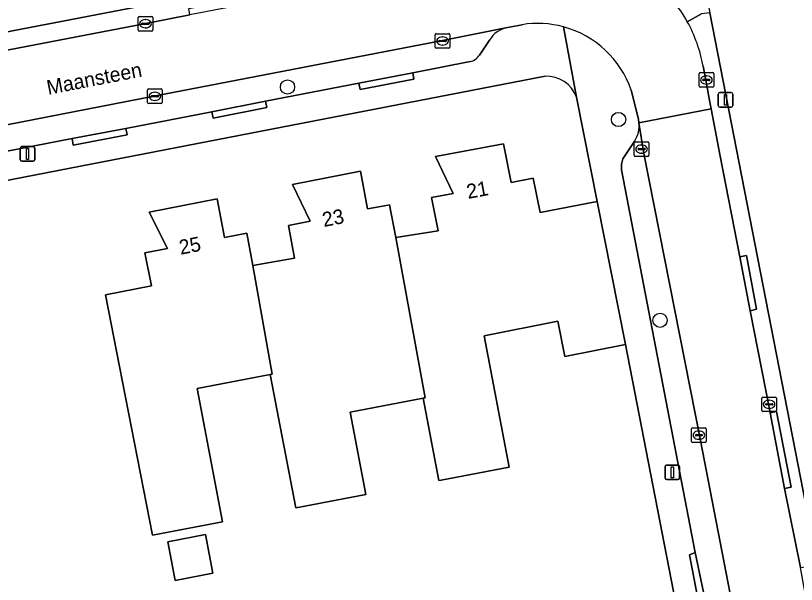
# Model space of a CAD drawing. Extents: x 159626 to 160723, y 388173 to 389416.
# Drawn here: x 160533.6 to 160587.1, y 388543.7 to 388582.7 of the extents above; entities that cross this region are included whole.
import ezdxf

# ---------------------------------------------------------------- set-up
doc = ezdxf.new("R2010")
doc.units = 0
for name, color, linetype in [('IMGEO_Boom', 7, 'Continuous'), ('IMGEO_Erf', 7, 'Continuous'), ('IMGEO_Kolk', 7, 'Continuous'), ('IMGEO_Lichtmast', 7, 'Continuous'), ('IMGEO_Muur', 7, 'Continuous'), ('IMGEO_Openbare_ruimte_label', 7, 'Continuous'), ('IMGEO_Pand', 7, 'Continuous'), ('IMGEO_Pand_nummerreeks', 7, 'Continuous'), ('IMGEO_Parkeervlak_open', 7, 'Continuous'), ('IMGEO_Rijbaan_lokaal_open', 7, 'Continuous'), ('IMGEO_Voetpad_open', 7, 'Continuous')]:
    doc.layers.add(name, color=color, linetype=linetype)

msp = doc.modelspace()

# ---------------------------------------------------------------- linework, layer by layer
at = {"layer": 'IMGEO_Boom'}
for centre in [(160552.258, 388577.851), (160574.955, 388575.622), (160577.803, 388561.855)]:
    msp.add_circle(centre, 0.489, dxfattribs=at)
at = {"layer": 'IMGEO_Erf'}
for points in [[(160571.941, 388620.243), (160573.404, 388612.468), (160576.301, 388597.7), (160578.267, 388598.087), (160579.735, 388590.555), (160581.22, 388582.936), (160591.083, 388532.318)], [(160502.084, 388575.689), (160503.399, 388575.942), (160568.027, 388588.388)], [(160569.922, 388578.595), (160538.061, 388572.423), (160516.974, 388568.337), (160505.31, 388566.078), (160503.985, 388565.821)], [(160575.431, 388560.2), (160571.261, 388559.375), (160570.784, 388561.789), (160565.734, 388560.79), (160567.454, 388551.783), (160562.787, 388550.892), (160562.64, 388550.864), (160561.561, 388556.513), (160556.551, 388555.556), (160557.63, 388549.907), (160552.964, 388549.015), (160552.817, 388548.987), (160551.07, 388558.133), (160546.06, 388557.176), (160547.807, 388548.03), (160542.994, 388547.111), (160540.745, 388558.685), (160539.782, 388563.591), (160542.922, 388564.207), (160542.48, 388566.474), (160544.019, 388566.78), (160542.781, 388569.263), (160547.422, 388570.181), (160547.939, 388567.529), (160549.359, 388567.799), (160549.47, 388567.82), (160549.877, 388565.617), (160552.747, 388566.119), (160552.335, 388568.354), (160553.805, 388568.657), (160552.595, 388571.166), (160557.254, 388572.079), (160557.75, 388569.496), (160559.151, 388569.757), (160559.25, 388569.775), (160559.681, 388567.529), (160562.595, 388567.988), (160562.122, 388570.274), (160563.624, 388570.559), (160562.4, 388573.091), (160567.056, 388573.966), (160567.601, 388571.305), (160569.108, 388571.603), (160569.576, 388569.236), (160573.491, 388570.01), (160572.067, 388577.156)], [(160502.621, 388563.282), (160514.352, 388502.517), (160514.804, 388500), (160514.837, 388499.752), (160514.87, 388499.48), (160514.947, 388498.75), (160515.011, 388497.924), (160515.036, 388497.776), (160515.039, 388497.412), (160515.064, 388496.686), (160547.147, 388498.751), (160547.056, 388500), (160546.848, 388502.833), (160549.949, 388503.059), (160550.156, 388500), (160550.227, 388498.953), (160566.61, 388500), (160586.904, 388501.297), (160586.847, 388501.516), (160585.335, 388509.255), (160575.431, 388560.2)]]:
    msp.add_lwpolyline(points, dxfattribs=at)
msp.add_lwpolyline([(160544.048, 388546.666), (160546.634, 388547.159), (160547.141, 388544.504), (160544.555, 388544.01)], close=True, dxfattribs=at)
msp.add_arc((160570.008, 388576.405), 2.192, 20.0434, 92.2442, dxfattribs=at)
at = {"layer": 'IMGEO_Kolk'}
for p, q in [((160542.018, 388581.767), (160542.018, 388582.619)), ((160542.093, 388582.693), (160542.945, 388582.693)), ((160543.019, 388582.619), (160543.019, 388581.767)), ((160542.277, 388582.187), (160542.277, 388582.199)), ((160542.715, 388582.15), (160542.317, 388582.15)), ((160542.32, 388582.236), (160542.718, 388582.236)), ((160542.506, 388582.473), (160542.531, 388582.473)), ((160542.761, 388582.199), (160542.761, 388582.187)), ((160542.945, 388581.693), (160542.093, 388581.693)), ((160542.529, 388581.913), (160542.504, 388581.913)), ((160562.384, 388580.585), (160562.384, 388581.437)), ((160562.459, 388581.511), (160563.311, 388581.511)), ((160563.385, 388581.437), (160563.385, 388580.585)), ((160562.643, 388581.005), (160562.643, 388581.017)), ((160563.081, 388580.968), (160562.683, 388580.968)), ((160562.686, 388581.054), (160563.084, 388581.054)), ((160562.872, 388581.291), (160562.897, 388581.291)), ((160563.127, 388581.017), (160563.127, 388581.005)), ((160563.311, 388580.511), (160562.459, 388580.511)), ((160562.895, 388580.731), (160562.87, 388580.731)), ((160580.479, 388577.911), (160580.479, 388578.763)), ((160580.554, 388578.837), (160581.406, 388578.837)), ((160581.48, 388578.763), (160581.48, 388577.911)), ((160580.738, 388578.331), (160580.738, 388578.343)), ((160581.176, 388578.294), (160580.778, 388578.294)), ((160580.781, 388578.38), (160581.179, 388578.38)), ((160580.967, 388578.617), (160580.992, 388578.617)), ((160581.222, 388578.343), (160581.222, 388578.331)), ((160542.737, 388577.716), (160543.589, 388577.716)), ((160581.406, 388577.837), (160580.554, 388577.837)), ((160580.99, 388578.057), (160580.965, 388578.057)), ((160542.662, 388576.79), (160542.662, 388577.642)), ((160542.921, 388577.21), (160542.921, 388577.222)), ((160543.359, 388577.173), (160542.961, 388577.173)), ((160542.964, 388577.259), (160543.362, 388577.259)), ((160543.15, 388577.496), (160543.175, 388577.496)), ((160543.405, 388577.222), (160543.405, 388577.21)), ((160543.663, 388577.642), (160543.663, 388576.79)), ((160543.589, 388576.716), (160542.737, 388576.716)), ((160543.173, 388576.936), (160543.148, 388576.936)), ((160576.03, 388573.169), (160576.03, 388574.021)), ((160576.105, 388574.095), (160576.957, 388574.095)), ((160577.031, 388574.021), (160577.031, 388573.169)), ((160576.289, 388573.589), (160576.289, 388573.601)), ((160576.727, 388573.552), (160576.329, 388573.552)), ((160576.332, 388573.638), (160576.73, 388573.638)), ((160576.518, 388573.875), (160576.543, 388573.875)), ((160576.773, 388573.601), (160576.773, 388573.589)), ((160576.957, 388573.095), (160576.105, 388573.095)), ((160576.541, 388573.315), (160576.516, 388573.315)), ((160584.78, 388555.661), (160584.78, 388556.513)), ((160584.855, 388556.587), (160585.707, 388556.587)), ((160585.268, 388556.367), (160585.293, 388556.367)), ((160585.781, 388556.513), (160585.781, 388555.661)), ((160585.039, 388556.081), (160585.039, 388556.093)), ((160585.477, 388556.044), (160585.079, 388556.044)), ((160585.082, 388556.13), (160585.48, 388556.13)), ((160585.291, 388555.807), (160585.266, 388555.807)), ((160585.523, 388556.093), (160585.523, 388556.081)), ((160585.707, 388555.587), (160584.855, 388555.587)), ((160579.966, 388553.546), (160579.966, 388554.398)), ((160580.041, 388554.472), (160580.893, 388554.472)), ((160580.454, 388554.252), (160580.479, 388554.252)), ((160580.967, 388554.398), (160580.967, 388553.546)), ((160580.225, 388553.966), (160580.225, 388553.978)), ((160580.663, 388553.929), (160580.265, 388553.929)), ((160580.268, 388554.015), (160580.666, 388554.015)), ((160580.477, 388553.692), (160580.452, 388553.692)), ((160580.709, 388553.978), (160580.709, 388553.966)), ((160580.893, 388553.472), (160580.041, 388553.472))]:
    msp.add_line(p, q, dxfattribs=at)
for points in [[(160542.018, 388581.767), (160542.018, 388582.619)], [(160542.093, 388582.693), (160542.945, 388582.693)], [(160543.019, 388582.619), (160543.019, 388581.767)], [(160542.945, 388581.693), (160542.093, 388581.693)], [(160562.384, 388580.585), (160562.384, 388581.437)], [(160562.459, 388581.511), (160563.311, 388581.511)], [(160563.385, 388581.437), (160563.385, 388580.585)], [(160563.311, 388580.511), (160562.459, 388580.511)], [(160580.479, 388577.911), (160580.479, 388578.763)], [(160580.554, 388578.837), (160581.406, 388578.837)], [(160581.48, 388578.763), (160581.48, 388577.911)], [(160542.737, 388577.716), (160543.589, 388577.716)], [(160581.406, 388577.837), (160580.554, 388577.837)], [(160542.662, 388576.79), (160542.662, 388577.642)], [(160543.663, 388577.642), (160543.663, 388576.79)], [(160543.589, 388576.716), (160542.737, 388576.716)], [(160576.03, 388573.169), (160576.03, 388574.021)], [(160576.105, 388574.095), (160576.957, 388574.095)], [(160577.031, 388574.021), (160577.031, 388573.169)], [(160576.957, 388573.095), (160576.105, 388573.095)], [(160584.78, 388555.661), (160584.78, 388556.513)], [(160584.855, 388556.587), (160585.707, 388556.587)], [(160585.781, 388556.513), (160585.781, 388555.661)], [(160585.707, 388555.587), (160584.855, 388555.587)], [(160579.966, 388553.546), (160579.966, 388554.398)], [(160580.041, 388554.472), (160580.893, 388554.472)], [(160580.967, 388554.398), (160580.967, 388553.546)], [(160580.893, 388553.472), (160580.041, 388553.472)]]:
    msp.add_lwpolyline(points, dxfattribs=at)
for centre, radius, start, end in [((160542.095, 388582.617), 0.0765, 91.552, 178.448), ((160542.095, 388582.617), 0.0765, 91.552, 178.448), ((160542.943, 388582.617), 0.0765, 1.552, 88.448), ((160542.943, 388582.617), 0.0765, 1.552, 88.448), ((160542.317, 388582.196), 0.0403, 85.8775, 175.7526), ((160542.314, 388582.186), 0.0366, 178.938, 274.7102), ((160542.718, 388582.193), 0.043, 264.8664, 352.4533), ((160542.722, 388582.198), 0.0386, 1.7309, 96.639), ((160542.095, 388581.769), 0.0765, 181.552, 268.448), ((160542.095, 388581.769), 0.0765, 181.552, 268.448), ((160542.943, 388581.769), 0.0765, 271.552, 358.448), ((160542.943, 388581.769), 0.0765, 271.552, 358.448), ((160562.461, 388581.435), 0.0765, 91.552, 178.448), ((160562.461, 388581.435), 0.0765, 91.552, 178.448), ((160563.309, 388581.435), 0.0765, 1.552, 88.448), ((160563.309, 388581.435), 0.0765, 1.552, 88.448), ((160562.683, 388581.014), 0.0403, 85.8775, 175.7526), ((160562.68, 388581.004), 0.0366, 178.938, 274.7102), ((160563.084, 388581.011), 0.043, 264.8664, 352.4533), ((160563.088, 388581.016), 0.0386, 1.7309, 96.639), ((160562.461, 388580.587), 0.0765, 181.552, 268.448), ((160562.461, 388580.587), 0.0765, 181.552, 268.448), ((160563.309, 388580.587), 0.0765, 271.552, 358.448), ((160563.309, 388580.587), 0.0765, 271.552, 358.448), ((160580.556, 388578.761), 0.0765, 91.552, 178.448), ((160580.556, 388578.761), 0.0765, 91.552, 178.448), ((160581.404, 388578.761), 0.0765, 1.552, 88.448), ((160581.404, 388578.761), 0.0765, 1.552, 88.448), ((160580.778, 388578.34), 0.0403, 85.8775, 175.7526), ((160580.775, 388578.33), 0.0366, 178.938, 274.7102), ((160581.179, 388578.337), 0.043, 264.8664, 352.4533), ((160581.183, 388578.342), 0.0386, 1.7309, 96.639), ((160542.739, 388577.64), 0.0765, 91.552, 178.448), ((160542.739, 388577.64), 0.0765, 91.552, 178.448), ((160543.587, 388577.64), 0.0765, 1.552, 88.448), ((160543.587, 388577.64), 0.0765, 1.552, 88.448), ((160580.556, 388577.913), 0.0765, 181.552, 268.448), ((160580.556, 388577.913), 0.0765, 181.552, 268.448), ((160581.404, 388577.913), 0.0765, 271.552, 358.448), ((160581.404, 388577.913), 0.0765, 271.552, 358.448), ((160542.961, 388577.219), 0.0403, 85.8775, 175.7526), ((160542.958, 388577.209), 0.0366, 178.938, 274.7102), ((160543.362, 388577.216), 0.043, 264.8664, 352.4533), ((160543.366, 388577.221), 0.0386, 1.7309, 96.639), ((160542.739, 388576.792), 0.0765, 181.552, 268.448), ((160542.739, 388576.792), 0.0765, 181.552, 268.448), ((160543.587, 388576.792), 0.0765, 271.552, 358.448), ((160543.587, 388576.792), 0.0765, 271.552, 358.448), ((160576.107, 388574.019), 0.0765, 91.552, 178.448), ((160576.107, 388574.019), 0.0765, 91.552, 178.448), ((160576.955, 388574.019), 0.0765, 1.552, 88.448), ((160576.955, 388574.019), 0.0765, 1.552, 88.448), ((160576.329, 388573.598), 0.0403, 85.8775, 175.7526), ((160576.326, 388573.588), 0.0366, 178.938, 274.7102), ((160576.73, 388573.595), 0.043, 264.8664, 352.4533), ((160576.734, 388573.6), 0.0386, 1.7309, 96.639), ((160576.107, 388573.171), 0.0765, 181.552, 268.448), ((160576.107, 388573.171), 0.0765, 181.552, 268.448), ((160576.955, 388573.171), 0.0765, 271.552, 358.448), ((160576.955, 388573.171), 0.0765, 271.552, 358.448), ((160584.857, 388556.511), 0.0765, 91.552, 178.448), ((160584.857, 388556.511), 0.0765, 91.552, 178.448), ((160585.705, 388556.511), 0.0765, 1.552, 88.448), ((160585.705, 388556.511), 0.0765, 1.552, 88.448), ((160585.079, 388556.09), 0.0403, 85.8775, 175.7526), ((160585.076, 388556.08), 0.0366, 178.938, 274.7102), ((160585.48, 388556.087), 0.043, 264.8664, 352.4533), ((160585.484, 388556.092), 0.0386, 1.7309, 96.639), ((160584.857, 388555.663), 0.0765, 181.552, 268.448), ((160584.857, 388555.663), 0.0765, 181.552, 268.448), ((160585.705, 388555.663), 0.0765, 271.552, 358.448), ((160585.705, 388555.663), 0.0765, 271.552, 358.448), ((160580.043, 388554.396), 0.0765, 91.552, 178.448), ((160580.043, 388554.396), 0.0765, 91.552, 178.448), ((160580.891, 388554.396), 0.0765, 1.552, 88.448), ((160580.891, 388554.396), 0.0765, 1.552, 88.448), ((160580.265, 388553.975), 0.0403, 85.8775, 175.7526), ((160580.262, 388553.965), 0.0366, 178.938, 274.7102), ((160580.666, 388553.972), 0.043, 264.8664, 352.4533), ((160580.67, 388553.977), 0.0386, 1.7309, 96.639), ((160580.043, 388553.548), 0.0765, 181.552, 268.448), ((160580.043, 388553.548), 0.0765, 181.552, 268.448), ((160580.891, 388553.548), 0.0765, 271.552, 358.448), ((160580.891, 388553.548), 0.0765, 271.552, 358.448)]:
    msp.add_arc(centre, radius, start, end, dxfattribs=at)
for centre, major_axis, ratio, start_param, end_param in [((160542.505, 388582.193), (-0.387, 0.002), 0.722429, 4.712389, 7.853982), ((160542.53, 388582.193), (-0.39, 0.002), 0.717154, 1.570796, 4.712389), ((160562.871, 388581.011), (-0.387, 0.002), 0.722429, 4.712389, 7.853982), ((160562.896, 388581.011), (-0.39, 0.002), 0.717154, 1.570796, 4.712389), ((160580.966, 388578.337), (-0.387, 0.002), 0.722429, 4.712389, 7.853982), ((160580.991, 388578.337), (-0.39, 0.002), 0.717154, 1.570796, 4.712389), ((160543.149, 388577.216), (-0.387, 0.002), 0.722429, 4.712389, 7.853982), ((160543.174, 388577.216), (-0.39, 0.002), 0.717154, 1.570796, 4.712389), ((160576.517, 388573.595), (-0.387, 0.002), 0.722429, 4.712389, 7.853982), ((160576.542, 388573.595), (-0.39, 0.002), 0.717154, 1.570796, 4.712389), ((160585.267, 388556.087), (-0.387, 0.002), 0.722429, 4.712389, 7.853982), ((160585.292, 388556.087), (-0.39, 0.002), 0.717154, 1.570796, 4.712389), ((160580.453, 388553.972), (-0.387, 0.002), 0.722429, 4.712389, 7.853982), ((160580.478, 388553.972), (-0.39, 0.002), 0.717154, 1.570796, 4.712389)]:
    msp.add_ellipse(centre, major_axis=major_axis, ratio=ratio, start_param=start_param, end_param=end_param, dxfattribs=at)
at = {"layer": 'IMGEO_Lichtmast'}
for p, q in [((160581.791, 388576.573), (160581.791, 388577.373)), ((160581.791, 388577.373), (160581.791, 388576.573)), ((160581.891, 388577.473), (160582.681, 388577.473)), ((160582.681, 388577.473), (160581.891, 388577.473)), ((160582.781, 388577.373), (160582.781, 388576.573)), ((160582.781, 388576.573), (160582.781, 388577.373)), ((160582.681, 388576.473), (160581.891, 388576.473)), ((160581.891, 388576.473), (160582.681, 388576.473)), ((160533.932, 388572.861), (160533.932, 388573.661)), ((160533.932, 388573.661), (160533.932, 388572.861)), ((160534.032, 388573.761), (160534.822, 388573.761)), ((160534.822, 388573.761), (160534.032, 388573.761)), ((160534.922, 388573.661), (160534.922, 388572.861)), ((160534.922, 388572.861), (160534.922, 388573.661)), ((160534.822, 388572.761), (160534.032, 388572.761)), ((160534.032, 388572.761), (160534.822, 388572.761)), ((160578.149, 388551.022), (160578.149, 388551.822)), ((160578.149, 388551.822), (160578.149, 388551.022)), ((160578.249, 388551.922), (160579.039, 388551.922)), ((160579.039, 388551.922), (160578.249, 388551.922)), ((160579.139, 388551.822), (160579.139, 388551.022)), ((160579.139, 388551.022), (160579.139, 388551.822)), ((160579.039, 388550.922), (160578.249, 388550.922)), ((160578.249, 388550.922), (160579.039, 388550.922))]:
    msp.add_line(p, q, dxfattribs=at)
for points in [[(160582.211, 388577.348), (160582.361, 388577.348), (160582.361, 388576.598), (160582.211, 388576.598), (160582.211, 388577.348)], [(160534.352, 388573.636), (160534.502, 388573.636), (160534.502, 388572.886), (160534.352, 388572.886), (160534.352, 388573.636)], [(160578.569, 388551.797), (160578.719, 388551.797), (160578.719, 388551.047), (160578.569, 388551.047), (160578.569, 388551.797)]]:
    msp.add_lwpolyline(points, dxfattribs=at)
for centre, start, end in [((160581.891, 388577.373), 90, 180), ((160581.891, 388577.373), 90, 180), ((160582.681, 388577.373), 0, 90), ((160582.681, 388577.373), 360, 90), ((160581.891, 388576.573), 180, 270), ((160581.891, 388576.573), 180, 270), ((160582.681, 388576.573), 270, 0), ((160582.681, 388576.573), 270, 0), ((160534.032, 388573.661), 90, 180), ((160534.032, 388573.661), 90, 180), ((160534.822, 388573.661), 0, 90), ((160534.822, 388573.661), 360, 90), ((160534.032, 388572.861), 180, 270), ((160534.032, 388572.861), 180, 270), ((160534.822, 388572.861), 270, 0), ((160534.822, 388572.861), 270, 0), ((160578.249, 388551.822), 90, 180), ((160578.249, 388551.822), 90, 180), ((160579.039, 388551.822), 0, 90), ((160579.039, 388551.822), 360, 90), ((160578.249, 388551.022), 180, 270), ((160578.249, 388551.022), 180, 270), ((160579.039, 388551.022), 270, 0), ((160579.039, 388551.022), 270, 0)]:
    msp.add_arc(centre, 0.1, start, end, dxfattribs=at)
at = {"layer": 'IMGEO_Muur'}
msp.add_lwpolyline([(160516.974, 388568.337), (160538.061, 388572.423)], dxfattribs=at)
at = {"layer": 'IMGEO_Pand'}
for points in [[(160559.681, 388567.529), (160561.699, 388556.539), (160561.561, 388556.513), (160562.64, 388550.864), (160562.787, 388550.892), (160567.454, 388551.783), (160565.734, 388560.79), (160570.784, 388561.789), (160571.261, 388559.375), (160575.431, 388560.2), (160573.491, 388570.01), (160569.576, 388569.236), (160569.108, 388571.603), (160567.601, 388571.305), (160567.056, 388573.966), (160562.4, 388573.091), (160563.624, 388570.559), (160562.122, 388570.274), (160562.595, 388567.988)], [(160551.07, 388558.133), (160552.817, 388548.987), (160552.964, 388549.015), (160557.63, 388549.907), (160556.551, 388555.556), (160561.561, 388556.513), (160561.699, 388556.539), (160559.681, 388567.529), (160559.25, 388569.775), (160559.151, 388569.757), (160557.75, 388569.496), (160557.254, 388572.079), (160552.595, 388571.166), (160553.805, 388568.657), (160552.335, 388568.354), (160552.747, 388566.119), (160549.877, 388565.617), (160551.209, 388558.16)], [(160551.07, 388558.133), (160551.209, 388558.16), (160549.877, 388565.617), (160549.47, 388567.82), (160549.359, 388567.799), (160547.939, 388567.529), (160547.422, 388570.181), (160542.781, 388569.263), (160544.019, 388566.78), (160542.48, 388566.474), (160542.922, 388564.207), (160539.782, 388563.591), (160540.745, 388558.685), (160542.994, 388547.111), (160547.807, 388548.03), (160546.06, 388557.176)], [(160544.555, 388544.01), (160547.141, 388544.504), (160546.634, 388547.159), (160544.048, 388546.666)]]:
    msp.add_lwpolyline(points, close=True, dxfattribs=at)
at = {"layer": 'IMGEO_Parkeervlak_open'}
for points in [[(160567.34, 388581.941), (160562.761, 388581.019), (160543.099, 388577.215), (160523.966, 388573.488), (160507.273, 388570.293), (160505.5, 388569.954)], [(160565.414, 388580.045), (160566.096, 388581.075)], [(160508.937, 388568.771), (160537.5, 388574.319), (160541.167, 388575.014), (160547.057, 388576.157), (160550.758, 388576.878), (160557.142, 388578.113), (160560.842, 388578.833), (160564.773, 388579.597)], [(160587.717, 388516.889), (160584.485, 388533.405), (160580.583, 388553.602), (160576.695, 388573.281), (160576.357, 388575.405)], [(160576.067, 388574.15), (160575.253, 388572.917), (160575.154, 388572.567), (160575.147, 388572.182), (160580.218, 388545.922), (160580.979, 388542.219), (160582.156, 388535.967), (160582.919, 388532.229), (160584.024, 388526.337), (160584.772, 388522.647), (160585.426, 388519.202), (160585.882, 388518.596), (160586.767, 388518.068)]]:
    msp.add_lwpolyline(points, dxfattribs=at)
for centre, radius, start, end in [((160567.746, 388580.031), 1.952, 101.9994, 147.6873), ((160564.554, 388580.593), 1.02, 282.4017, 327.4983), ((160574.333, 388575.212), 2.034, 328.5261, 5.4513)]:
    msp.add_arc(centre, radius, start, end, dxfattribs=at)
at = {"layer": 'IMGEO_Rijbaan_lokaal_open'}
for points in [[(160569.472, 388587.388), (160561.564, 388585.902), (160552.954, 388584.24), (160545.567, 388582.806), (160542.419, 388582.195), (160523.241, 388578.498), (160506.331, 388575.258), (160507.273, 388570.293), (160523.966, 388573.488), (160543.099, 388577.215), (160562.761, 388581.019)], [(160562.761, 388581.019), (160567.34, 388581.941), (160568.34, 388582.128)], [(160575.82, 388577.634), (160576.317, 388575.658), (160576.357, 388575.405), (160581.303, 388576.358), (160581.215, 388576.82), (160580.998, 388577.966), (160580.753, 388579.29)]]:
    msp.add_lwpolyline(points, dxfattribs=at)
msp.add_lwpolyline([(160581.926, 388573.109), (160581.303, 388576.358), (160576.357, 388575.405), (160576.695, 388573.281), (160580.583, 388553.602), (160584.485, 388533.405), (160587.717, 388516.889), (160588.45, 388513.171), (160588.504, 388512.944), (160589.196, 388509.335), (160594.161, 388510.308), (160594.104, 388510.526), (160594.026, 388510.928), (160593.341, 388514.464), (160588.101, 388541.222), (160587.422, 388544.902), (160586.341, 388550.308), (160585.356, 388555.511), (160585.316, 388555.753), (160583.985, 388562.505), (160583.276, 388566.203)], close=True, dxfattribs=at)
for centre, radius, start, end in [((160570.894, 388577.482), 10.027, 28.9318, 48.6638), ((160569.41, 388575.413), 6.8, 74.8393, 99.0507), ((160569.407, 388575.434), 6.78, 18.9331, 74.7687), ((160570.822, 388577.47), 10.097, 10.3867, 28.7945)]:
    msp.add_arc(centre, radius, start, end, dxfattribs=at)
at = {"layer": 'IMGEO_Voetpad_open'}
for points in [[(160561.564, 388585.902), (160569.472, 388587.388), (160569.329, 388588.474), (160568.027, 388588.388), (160503.399, 388575.942), (160503.63, 388574.74), (160506.331, 388575.258), (160523.241, 388578.498), (160542.419, 388582.195), (160545.567, 388582.806), (160545.495, 388583.238), (160552.874, 388584.669), (160552.954, 388584.24)], [(160557.142, 388578.113), (160557.231, 388577.677), (160560.91, 388578.395), (160560.842, 388578.833)], [(160547.057, 388576.157), (160547.164, 388575.713), (160550.841, 388576.442), (160550.758, 388576.878)], [(160541.167, 388575.014), (160537.5, 388574.319), (160537.553, 388573.862), (160541.256, 388574.574)], [(160583.985, 388562.505), (160584.415, 388562.616), (160583.72, 388566.299), (160583.276, 388566.203)], [(160586.341, 388550.308), (160586.78, 388550.414), (160585.784, 388555.592), (160585.356, 388555.511)], [(160580.218, 388545.922), (160579.812, 388545.756), (160580.512, 388542.171), (160580.979, 388542.219)]]:
    msp.add_lwpolyline(points, close=True, dxfattribs=at)
for points in [[(160581.22, 388582.936), (160580.65, 388582.861), (160579.67, 388582.333)], [(160579.67, 388582.333), (160580.65, 388582.861)], [(160595.651, 388508.885), (160594.019, 388517.257), (160593.737, 388518.7), (160593.351, 388520.683), (160591.083, 388532.318), (160581.22, 388582.936)], [(160568.34, 388582.128), (160567.34, 388581.941)], [(160571.188, 388581.976), (160572.067, 388577.156), (160573.491, 388570.01), (160575.431, 388560.2), (160585.335, 388509.255), (160586.847, 388501.516), (160586.904, 388501.297), (160586.971, 388498.275), (160588.936, 388466.996), (160590.098, 388448.503), (160590.781, 388438.581)], [(160572.067, 388577.156), (160571.188, 388581.976)], [(160566.096, 388581.075), (160565.414, 388580.045)], [(160564.773, 388579.597), (160560.842, 388578.833), (160560.91, 388578.395), (160557.231, 388577.677), (160557.142, 388578.113), (160550.758, 388576.878), (160550.841, 388576.442), (160547.164, 388575.713), (160547.057, 388576.157), (160541.167, 388575.014), (160541.256, 388574.574), (160537.553, 388573.862), (160537.5, 388574.319), (160508.937, 388568.771)], [(160580.753, 388579.29), (160580.998, 388577.966), (160581.215, 388576.82), (160581.303, 388576.358), (160581.926, 388573.109), (160583.276, 388566.203), (160583.72, 388566.299), (160584.415, 388562.616), (160583.985, 388562.505), (160585.316, 388555.753), (160585.356, 388555.511), (160585.784, 388555.592), (160586.78, 388550.414), (160586.341, 388550.308), (160587.422, 388544.902), (160587.849, 388544.971), (160588.557, 388541.323), (160588.101, 388541.222), (160593.341, 388514.464), (160594.026, 388510.928), (160594.104, 388510.526), (160594.161, 388510.308)], [(160505.5, 388569.954), (160504.544, 388569.765), (160505.31, 388566.078), (160516.974, 388568.337), (160538.061, 388572.423), (160569.922, 388578.595)], [(160576.357, 388575.405), (160576.317, 388575.658), (160575.82, 388577.634)], [(160586.767, 388518.068), (160585.882, 388518.596), (160585.426, 388519.202), (160584.772, 388522.647), (160584.322, 388522.566), (160583.66, 388526.2), (160584.024, 388526.337), (160582.919, 388532.229), (160582.403, 388532.12), (160581.729, 388535.844), (160582.156, 388535.967), (160580.979, 388542.219), (160580.512, 388542.171), (160579.812, 388545.756), (160580.218, 388545.922), (160575.147, 388572.182), (160575.154, 388572.567), (160575.253, 388572.917), (160576.067, 388574.15)]]:
    msp.add_lwpolyline(points, dxfattribs=at)
for centre, radius, start, end in [((160570.894, 388577.482), 10.027, 28.9318, 48.6638), ((160569.41, 388575.413), 6.8, 74.8393, 99.0507), ((160569.407, 388575.434), 6.78, 18.9331, 74.7687), ((160570.822, 388577.47), 10.097, 10.3867, 28.7945), ((160567.746, 388580.031), 1.952, 101.9994, 147.6873), ((160564.554, 388580.593), 1.02, 282.4017, 327.4983), ((160570.008, 388576.405), 2.192, 20.0434, 92.2442), ((160574.333, 388575.212), 2.034, 328.5261, 5.4513)]:
    msp.add_arc(centre, radius, start, end, dxfattribs=at)

# ---------------------------------------------------------------- texts
at = {"layer": 'IMGEO_Openbare_ruimte_label'}
msp.add_text('Maansteen', height=1, rotation=11.0067, dxfattribs=at).set_placement((160535.848, 388577.312))
at = {"layer": 'IMGEO_Pand_nummerreeks'}
for s, rotation, p in [('21', 10.6434, (160564.633, 388570.173)), ('23', 11.0875, (160554.744, 388568.245)), ('25', 11.1888, (160544.927, 388566.344))]:
    msp.add_text(s, height=1, rotation=rotation, dxfattribs=at).set_placement(p)

doc.saveas('drawing.dxf')
